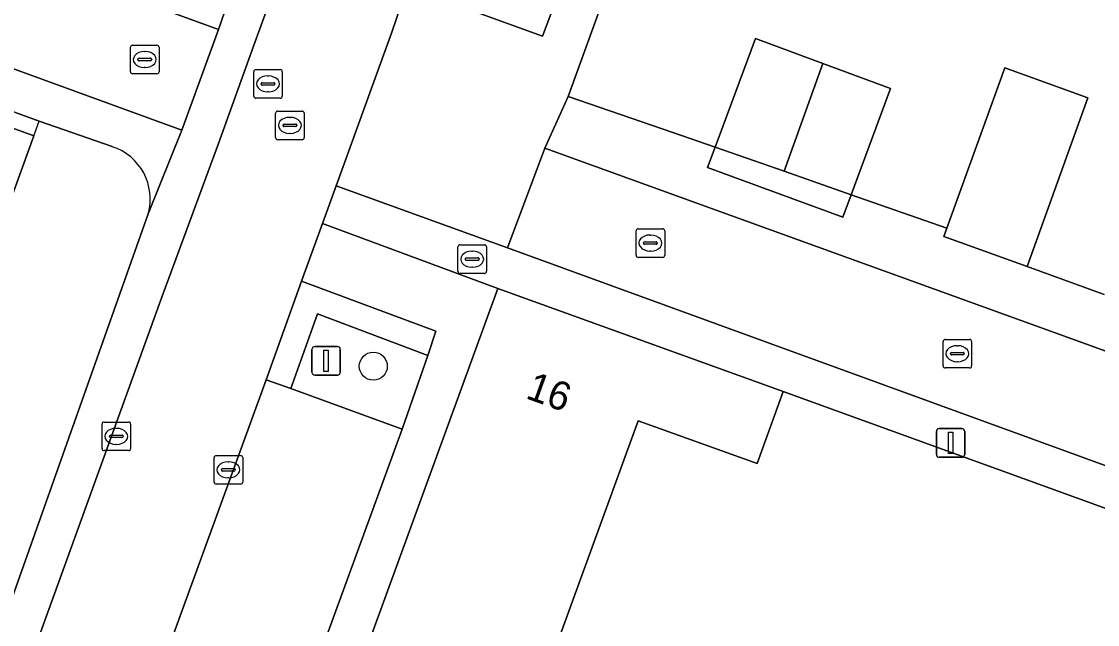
# Model space of a CAD drawing. Extents: x 155275 to 156265, y 382654 to 383635.
# Drawn here: x 155981.74 to 156019.37, y 383061.51 to 383082.58 of the extents above; entities that cross this region are included whole.
import ezdxf

# ---------------------------------------------------------------- set-up
doc = ezdxf.new("R2010")
doc.units = 0
for name, color, linetype in [('IMGEO_Boom', 7, 'Continuous'), ('IMGEO_Brandkraan', 7, 'Continuous'), ('IMGEO_Erf', 7, 'Continuous'), ('IMGEO_Groenvoorziening', 7, 'Continuous'), ('IMGEO_Haag', 7, 'Continuous'), ('IMGEO_Hek', 7, 'Continuous'), ('IMGEO_Kolk', 7, 'Continuous'), ('IMGEO_Lichtmast', 7, 'Continuous'), ('IMGEO_Pand', 7, 'Continuous'), ('IMGEO_Pand_nummerreeks', 7, 'Continuous'), ('IMGEO_Pand_overbouw', 7, 'Continuous'), ('IMGEO_Parkeervlak_open', 7, 'Continuous'), ('IMGEO_Rijbaan_lokaal_open', 7, 'Continuous'), ('IMGEO_Rioolput', 7, 'Continuous'), ('IMGEO_Voetpad_open', 7, 'Continuous')]:
    doc.layers.add(name, color=color, linetype=linetype)

msp = doc.modelspace()

# ---------------------------------------------------------------- linework, layer by layer
at = {"layer": 'IMGEO_Boom'}
msp.add_circle((155994.046, 383070.533), 0.489, dxfattribs=at)
at = {"layer": 'IMGEO_Brandkraan'}
for p, q in [((155997.004, 383073.85), (155997.004, 383074.702)), ((155997.079, 383074.776), (155997.931, 383074.776)), ((155997.492, 383074.556), (155997.517, 383074.556)), ((155998.005, 383074.702), (155998.005, 383073.85)), ((155997.263, 383074.27), (155997.263, 383074.282)), ((155997.701, 383074.233), (155997.303, 383074.233)), ((155997.306, 383074.319), (155997.704, 383074.319)), ((155997.747, 383074.282), (155997.747, 383074.27)), ((155997.931, 383073.776), (155997.079, 383073.776)), ((155997.515, 383073.996), (155997.49, 383073.996))]:
    msp.add_line(p, q, dxfattribs=at)
for points in [[(155997.004, 383073.85), (155997.004, 383074.702)], [(155997.079, 383074.776), (155997.931, 383074.776)], [(155998.005, 383074.702), (155998.005, 383073.85)], [(155997.931, 383073.776), (155997.079, 383073.776)]]:
    msp.add_lwpolyline(points, dxfattribs=at)
for centre, radius, start, end in [((155997.081, 383074.7), 0.0765, 91.552, 178.448), ((155997.081, 383074.7), 0.0765, 91.552, 178.448), ((155997.929, 383074.7), 0.0765, 1.552, 88.448), ((155997.929, 383074.7), 0.0765, 1.552, 88.448), ((155997.303, 383074.279), 0.0403, 85.8775, 175.7526), ((155997.3, 383074.269), 0.0366, 178.938, 274.7102), ((155997.704, 383074.276), 0.043, 264.8664, 352.4533), ((155997.708, 383074.281), 0.0386, 1.7309, 96.639), ((155997.081, 383073.852), 0.0765, 181.552, 268.448), ((155997.081, 383073.852), 0.0765, 181.552, 268.448), ((155997.929, 383073.852), 0.0765, 271.552, 358.448), ((155997.929, 383073.852), 0.0765, 271.552, 358.448)]:
    msp.add_arc(centre, radius, start, end, dxfattribs=at)
for centre, major_axis, ratio, start_param, end_param in [((155997.491, 383074.276), (-0.387, 0.002), 0.722429, 4.712389, 7.853982), ((155997.516, 383074.276), (-0.39, 0.002), 0.717154, 1.570796, 4.712389)]:
    msp.add_ellipse(centre, major_axis=major_axis, ratio=ratio, start_param=start_param, end_param=end_param, dxfattribs=at)
at = {"layer": 'IMGEO_Erf'}
for points in [[(155860.647, 383115.831), (155864.977, 383109.495), (155862.029, 383101.349), (155862.607, 383100.608), (155864.048, 383098.482), (155863.349, 383096.573), (155863.191, 383096.803), (155860.971, 383090.709), (155906.289, 383074.293), (155973.17, 383049.852), (155976.436, 383048.685), (155980.418, 383059.647), (155986.172, 383075.862)], [(156028.467, 383098.011), (156009.9, 383104.787), (156008.872, 383102.022), (156014.882, 383099.825), (156011.215, 383089.811), (156005.226, 383092.022), (156000.865, 383079.959), (156004.525, 383078.697), (156006.002, 383078.189), (156007.409, 383081.987), (156009.771, 383081.112), (156012.132, 383080.237), (156010.755, 383076.524), (156014.102, 383075.355), (156016.129, 383080.965), (156019.038, 383079.914), (156016.907, 383074.017), (156019.6, 383073.039)], [(155984.913, 383078.207), (155982.366, 383079.095), (155973.548, 383082.307)], [(155973.351, 383081.796), (155982.177, 383078.587), (155980.178, 383073.104)], [(156053.405, 383053.282), (156024.267, 383063.882), (156019.569, 383065.592), (156008.38, 383069.647), (156007.464, 383067.127), (156003.307, 383068.627), (156000.278, 383060.307), (155999.895, 383059.254), (156003.466, 383057.943), (156002.169, 383054.409), (156003.682, 383053.857), (156000.577, 383045.339), (155991.015, 383048.81), (155993.341, 383055.226), (155994.514, 383058.459), (155993.183, 383058.932), (155987.971, 383044.488), (156029.02, 383029.675), (156070.2, 383014.578)]]:
    msp.add_lwpolyline(points, dxfattribs=at)
msp.add_arc((155984.328, 383076.382), 1.916, 344.2394, 72.2222, dxfattribs=at)
at = {"layer": 'IMGEO_Groenvoorziening'}
for points in [[(156008.412, 383077.345), (156006.002, 383078.189), (156005.731, 383077.481), (156010.46, 383075.748), (156010.755, 383076.524)], [(155991.165, 383069.757), (155995.052, 383068.335), (155995.957, 383070.91), (155992.092, 383072.36)]]:
    msp.add_lwpolyline(points, close=True, dxfattribs=at)
at = {"layer": 'IMGEO_Haag'}
msp.add_lwpolyline([(156008.412, 383077.345), (156006.002, 383078.189), (156005.731, 383077.481), (156010.46, 383075.748), (156010.755, 383076.524)], close=True, dxfattribs=at)
at = {"layer": 'IMGEO_Hek'}
msp.add_lwpolyline([(156004.525, 383078.697), (156006.002, 383078.189)], dxfattribs=at)
at = {"layer": 'IMGEO_Kolk'}
for p, q in [((155985.553, 383080.828), (155985.553, 383081.68)), ((155985.628, 383081.754), (155986.48, 383081.754)), ((155986.554, 383081.68), (155986.554, 383080.828)), ((155985.855, 383081.297), (155986.253, 383081.297)), ((155986.041, 383081.534), (155986.066, 383081.534)), ((155985.812, 383081.248), (155985.812, 383081.26)), ((155986.25, 383081.211), (155985.852, 383081.211)), ((155986.064, 383080.974), (155986.039, 383080.974)), ((155986.296, 383081.26), (155986.296, 383081.248)), ((155986.48, 383080.754), (155985.628, 383080.754)), ((156003.235, 383074.412), (156003.235, 383075.264)), ((156003.31, 383075.338), (156004.162, 383075.338)), ((156004.236, 383075.264), (156004.236, 383074.412)), ((156003.537, 383074.881), (156003.935, 383074.881)), ((156003.723, 383075.118), (156003.748, 383075.118)), ((156003.494, 383074.832), (156003.494, 383074.844)), ((156003.932, 383074.795), (156003.534, 383074.795)), ((156003.746, 383074.558), (156003.721, 383074.558)), ((156003.978, 383074.844), (156003.978, 383074.832)), ((156004.162, 383074.338), (156003.31, 383074.338)), ((156013.969, 383070.545), (156013.969, 383071.397)), ((156014.044, 383071.471), (156014.896, 383071.471)), ((156014.457, 383071.251), (156014.482, 383071.251)), ((156014.97, 383071.397), (156014.97, 383070.545)), ((156014.228, 383070.965), (156014.228, 383070.977)), ((156014.666, 383070.928), (156014.268, 383070.928)), ((156014.271, 383071.014), (156014.669, 383071.014)), ((156014.712, 383070.977), (156014.712, 383070.965)), ((156014.896, 383070.471), (156014.044, 383070.471)), ((156014.48, 383070.691), (156014.455, 383070.691)), ((155984.559, 383067.656), (155984.559, 383068.508)), ((155984.634, 383068.582), (155985.486, 383068.582)), ((155985.56, 383068.508), (155985.56, 383067.656)), ((155984.861, 383068.125), (155985.259, 383068.125)), ((155985.047, 383068.362), (155985.072, 383068.362)), ((155984.818, 383068.076), (155984.818, 383068.088)), ((155985.256, 383068.039), (155984.858, 383068.039)), ((155985.07, 383067.802), (155985.045, 383067.802)), ((155985.302, 383068.088), (155985.302, 383068.076)), ((155985.486, 383067.582), (155984.634, 383067.582)), ((155988.552, 383067.412), (155989.404, 383067.412)), ((155988.477, 383066.486), (155988.477, 383067.338)), ((155988.965, 383067.192), (155988.99, 383067.192)), ((155989.478, 383067.338), (155989.478, 383066.486)), ((155988.736, 383066.906), (155988.736, 383066.918)), ((155989.174, 383066.869), (155988.776, 383066.869)), ((155988.779, 383066.955), (155989.177, 383066.955)), ((155988.988, 383066.632), (155988.963, 383066.632)), ((155989.22, 383066.918), (155989.22, 383066.906)), ((155989.404, 383066.412), (155988.552, 383066.412))]:
    msp.add_line(p, q, dxfattribs=at)
for points in [[(155985.553, 383080.828), (155985.553, 383081.68)], [(155985.628, 383081.754), (155986.48, 383081.754)], [(155986.554, 383081.68), (155986.554, 383080.828)], [(155986.48, 383080.754), (155985.628, 383080.754)], [(156003.235, 383074.412), (156003.235, 383075.264)], [(156003.31, 383075.338), (156004.162, 383075.338)], [(156004.236, 383075.264), (156004.236, 383074.412)], [(156004.162, 383074.338), (156003.31, 383074.338)], [(156013.969, 383070.545), (156013.969, 383071.397)], [(156014.044, 383071.471), (156014.896, 383071.471)], [(156014.97, 383071.397), (156014.97, 383070.545)], [(156014.896, 383070.471), (156014.044, 383070.471)], [(155984.559, 383067.656), (155984.559, 383068.508)], [(155984.634, 383068.582), (155985.486, 383068.582)], [(155985.56, 383068.508), (155985.56, 383067.656)], [(155985.486, 383067.582), (155984.634, 383067.582)], [(155988.552, 383067.412), (155989.404, 383067.412)], [(155988.477, 383066.486), (155988.477, 383067.338)], [(155989.478, 383067.338), (155989.478, 383066.486)], [(155989.404, 383066.412), (155988.552, 383066.412)]]:
    msp.add_lwpolyline(points, dxfattribs=at)
for centre, radius, start, end in [((155985.63, 383081.678), 0.0765, 91.552, 178.448), ((155985.63, 383081.678), 0.0765, 91.552, 178.448), ((155986.478, 383081.678), 0.0765, 1.552, 88.448), ((155986.478, 383081.678), 0.0765, 1.552, 88.448), ((155985.852, 383081.257), 0.0403, 85.8775, 175.7526), ((155986.257, 383081.259), 0.0386, 1.7309, 96.639), ((155985.849, 383081.247), 0.0366, 178.938, 274.7102), ((155986.253, 383081.254), 0.043, 264.8664, 352.4533), ((155985.63, 383080.83), 0.0765, 181.552, 268.448), ((155985.63, 383080.83), 0.0765, 181.552, 268.448), ((155986.478, 383080.83), 0.0765, 271.552, 358.448), ((155986.478, 383080.83), 0.0765, 271.552, 358.448), ((156003.312, 383075.262), 0.0765, 91.552, 178.448), ((156003.312, 383075.262), 0.0765, 91.552, 178.448), ((156004.16, 383075.262), 0.0765, 1.552, 88.448), ((156004.16, 383075.262), 0.0765, 1.552, 88.448), ((156003.534, 383074.841), 0.0403, 85.8775, 175.7526), ((156003.939, 383074.843), 0.0386, 1.7309, 96.639), ((156003.531, 383074.831), 0.0366, 178.938, 274.7102), ((156003.935, 383074.838), 0.043, 264.8664, 352.4533), ((156003.312, 383074.414), 0.0765, 181.552, 268.448), ((156003.312, 383074.414), 0.0765, 181.552, 268.448), ((156004.16, 383074.414), 0.0765, 271.552, 358.448), ((156004.16, 383074.414), 0.0765, 271.552, 358.448), ((156014.046, 383071.395), 0.0765, 91.552, 178.448), ((156014.046, 383071.395), 0.0765, 91.552, 178.448), ((156014.894, 383071.395), 0.0765, 1.552, 88.448), ((156014.894, 383071.395), 0.0765, 1.552, 88.448), ((156014.268, 383070.974), 0.0403, 85.8775, 175.7526), ((156014.265, 383070.964), 0.0366, 178.938, 274.7102), ((156014.669, 383070.971), 0.043, 264.8664, 352.4533), ((156014.673, 383070.976), 0.0386, 1.7309, 96.639), ((156014.046, 383070.547), 0.0765, 181.552, 268.448), ((156014.046, 383070.547), 0.0765, 181.552, 268.448), ((156014.894, 383070.547), 0.0765, 271.552, 358.448), ((156014.894, 383070.547), 0.0765, 271.552, 358.448), ((155984.636, 383068.506), 0.0765, 91.552, 178.448), ((155984.636, 383068.506), 0.0765, 91.552, 178.448), ((155985.484, 383068.506), 0.0765, 1.552, 88.448), ((155985.484, 383068.506), 0.0765, 1.552, 88.448), ((155984.858, 383068.085), 0.0403, 85.8775, 175.7526), ((155985.263, 383068.087), 0.0386, 1.7309, 96.639), ((155984.855, 383068.075), 0.0366, 178.938, 274.7102), ((155985.259, 383068.082), 0.043, 264.8664, 352.4533), ((155984.636, 383067.658), 0.0765, 181.552, 268.448), ((155984.636, 383067.658), 0.0765, 181.552, 268.448), ((155985.484, 383067.658), 0.0765, 271.552, 358.448), ((155985.484, 383067.658), 0.0765, 271.552, 358.448), ((155988.554, 383067.336), 0.0765, 91.552, 178.448), ((155988.554, 383067.336), 0.0765, 91.552, 178.448), ((155989.402, 383067.336), 0.0765, 1.552, 88.448), ((155989.402, 383067.336), 0.0765, 1.552, 88.448), ((155988.776, 383066.915), 0.0403, 85.8775, 175.7526), ((155988.773, 383066.905), 0.0366, 178.938, 274.7102), ((155989.177, 383066.912), 0.043, 264.8664, 352.4533), ((155989.181, 383066.917), 0.0386, 1.7309, 96.639), ((155988.554, 383066.488), 0.0765, 181.552, 268.448), ((155988.554, 383066.488), 0.0765, 181.552, 268.448), ((155989.402, 383066.488), 0.0765, 271.552, 358.448), ((155989.402, 383066.488), 0.0765, 271.552, 358.448)]:
    msp.add_arc(centre, radius, start, end, dxfattribs=at)
for centre, major_axis, ratio, start_param, end_param in [((155986.04, 383081.254), (-0.387, 0.002), 0.722429, 4.712389, 7.853982), ((155986.065, 383081.254), (-0.39, 0.002), 0.717154, 1.570796, 4.712389), ((156003.722, 383074.838), (-0.387, 0.002), 0.722429, 4.712389, 7.853982), ((156003.747, 383074.838), (-0.39, 0.002), 0.717154, 1.570796, 4.712389), ((156014.456, 383070.971), (-0.387, 0.002), 0.722429, 4.712389, 7.853982), ((156014.481, 383070.971), (-0.39, 0.002), 0.717154, 1.570796, 4.712389), ((155985.046, 383068.082), (-0.387, 0.002), 0.722429, 4.712389, 7.853982), ((155985.071, 383068.082), (-0.39, 0.002), 0.717154, 1.570796, 4.712389), ((155988.964, 383066.912), (-0.387, 0.002), 0.722429, 4.712389, 7.853982), ((155988.989, 383066.912), (-0.39, 0.002), 0.717154, 1.570796, 4.712389)]:
    msp.add_ellipse(centre, major_axis=major_axis, ratio=ratio, start_param=start_param, end_param=end_param, dxfattribs=at)
at = {"layer": 'IMGEO_Lichtmast'}
for p, q in [((155991.9, 383070.323), (155991.9, 383071.123)), ((155991.9, 383071.123), (155991.9, 383070.323)), ((155992, 383071.223), (155992.79, 383071.223)), ((155992.79, 383071.223), (155992, 383071.223)), ((155992.89, 383071.123), (155992.89, 383070.323)), ((155992.89, 383070.323), (155992.89, 383071.123)), ((155992.79, 383070.223), (155992, 383070.223)), ((155992, 383070.223), (155992.79, 383070.223)), ((156013.738, 383067.452), (156013.738, 383068.252)), ((156013.738, 383068.252), (156013.738, 383067.452)), ((156013.838, 383068.352), (156014.628, 383068.352)), ((156014.628, 383068.352), (156013.838, 383068.352)), ((156014.728, 383068.252), (156014.728, 383067.452)), ((156014.728, 383067.452), (156014.728, 383068.252)), ((156014.628, 383067.352), (156013.838, 383067.352)), ((156013.838, 383067.352), (156014.628, 383067.352))]:
    msp.add_line(p, q, dxfattribs=at)
for points in [[(155992.32, 383071.098), (155992.47, 383071.098), (155992.47, 383070.348), (155992.32, 383070.348), (155992.32, 383071.098)], [(156014.158, 383068.227), (156014.308, 383068.227), (156014.308, 383067.477), (156014.158, 383067.477), (156014.158, 383068.227)]]:
    msp.add_lwpolyline(points, dxfattribs=at)
for centre, start, end in [((155992, 383071.123), 90, 180), ((155992, 383071.123), 90, 180), ((155992.79, 383071.123), 0, 90), ((155992.79, 383071.123), 360, 90), ((155992, 383070.323), 180, 270), ((155992, 383070.323), 180, 270), ((155992.79, 383070.323), 270, 0), ((155992.79, 383070.323), 270, 0), ((156013.838, 383068.252), 90, 180), ((156013.838, 383068.252), 90, 180), ((156014.628, 383068.252), 0, 90), ((156014.628, 383068.252), 360, 90), ((156013.838, 383067.452), 180, 270), ((156013.838, 383067.452), 180, 270), ((156014.628, 383067.452), 270, 0), ((156014.628, 383067.452), 270, 0)]:
    msp.add_arc(centre, 0.1, start, end, dxfattribs=at)
at = {"layer": 'IMGEO_Pand'}
for points in [[(155971.691, 383082.982), (155968.917, 383075.412), (155969.65, 383075.144), (155966.963, 383067.843), (155966.255, 383068.105), (155963.674, 383061.05), (155974.353, 383057.152), (155976.369, 383062.669), (155972.021, 383064.259), (155972.598, 383065.837), (155975.052, 383072.552), (155977.053, 383071.821), (155976.942, 383071.538), (155979.283, 383070.679), (155979.429, 383071.079), (155979.147, 383071.182), (155979.887, 383073.205), (155980.178, 383073.104), (155982.177, 383078.587), (155973.351, 383081.796), (155973.548, 383082.307)], [(156008.412, 383077.345), (156009.771, 383081.112), (156007.409, 383081.987), (156006.002, 383078.189)], [(156008.412, 383077.345), (156010.755, 383076.524), (156012.132, 383080.237), (156009.771, 383081.112)], [(156016.907, 383074.017), (156019.038, 383079.914), (156016.129, 383080.965), (156014.102, 383075.355), (156013.998, 383075.068)], [(155993.341, 383055.226), (155991.015, 383048.81), (156000.577, 383045.339), (156003.682, 383053.857), (156002.169, 383054.409), (156003.466, 383057.943), (155999.895, 383059.254), (156000.278, 383060.307), (156003.307, 383068.627), (156007.464, 383067.127), (156008.38, 383069.647), (155998.4, 383073.246), (155993.183, 383058.932), (155994.514, 383058.459)]]:
    msp.add_lwpolyline(points, close=True, dxfattribs=at)
at = {"layer": 'IMGEO_Pand_overbouw'}
msp.add_lwpolyline([(155973.548, 383082.307), (155973.351, 383081.796), (155982.177, 383078.587), (155982.366, 383079.095)], close=True, dxfattribs=at)
at = {"layer": 'IMGEO_Parkeervlak_open'}
msp.add_lwpolyline([(155991.618, 383058.915), (155995.052, 383068.335), (155991.165, 383069.757), (155990.3, 383070.06), (155986.872, 383060.658)], close=True, dxfattribs=at)
at = {"layer": 'IMGEO_Rijbaan_lokaal_open'}
for points in [[(156000.015, 383096.833), (156000.773, 383098.977), (156002.522, 383103.705), (156003.364, 383106.031), (156004.235, 383108.392), (156007.639, 383117.862), (156008.546, 383120.25), (156009.516, 383122.962), (156011.265, 383127.675), (156012.53, 383131.172), (156015.981, 383140.549), (156016.752, 383142.721), (156017.84, 383145.727), (156019.183, 383149.44), (156015.13, 383150.933), (155989.904, 383081.846), (155988.629, 383078.321), (155986.615, 383072.853), (155978.483, 383050.407), (155978.27, 383049.91)], [(155982.107, 383046.594), (155982.146, 383047.363), (155982.917, 383049.675), (155985.44, 383056.714), (155986.872, 383060.658), (155990.3, 383070.06), (155991.539, 383073.51), (155992.272, 383075.522), (155992.747, 383076.842), (155994.016, 383080.34), (155994.679, 383082.17), (155995.232, 383083.796), (155996.587, 383087.419), (156000.015, 383096.833)]]:
    msp.add_lwpolyline(points, dxfattribs=at)
for points in [[(155908.922, 383107.475), (155911.031, 383106.591), (155987.356, 383078.784), (155988.636, 383082.307), (155917.614, 383108.176), (155912.301, 383110.169), (155909.136, 383111.255), (155900.482, 383108.98), (155901.383, 383105.384)], [(156033.987, 383065.798), (156026.745, 383068.497), (156000.039, 383078.152), (155998.741, 383074.665), (156081.283, 383044.621), (156082.569, 383048.16)]]:
    msp.add_lwpolyline(points, close=True, dxfattribs=at)
at = {"layer": 'IMGEO_Rioolput'}
for p, q in [((155989.938, 383080.9), (155990.79, 383080.9)), ((155989.863, 383079.974), (155989.863, 383080.826)), ((155990.351, 383080.68), (155990.376, 383080.68)), ((155990.864, 383080.826), (155990.864, 383079.974)), ((155990.122, 383080.394), (155990.122, 383080.406)), ((155990.56, 383080.357), (155990.162, 383080.357)), ((155990.165, 383080.443), (155990.563, 383080.443)), ((155990.606, 383080.406), (155990.606, 383080.394)), ((155990.79, 383079.9), (155989.938, 383079.9)), ((155990.374, 383080.12), (155990.349, 383080.12)), ((155990.704, 383079.451), (155991.556, 383079.451)), ((155990.629, 383078.525), (155990.629, 383079.377)), ((155991.117, 383079.231), (155991.142, 383079.231)), ((155991.63, 383079.377), (155991.63, 383078.525)), ((155990.888, 383078.945), (155990.888, 383078.957)), ((155991.326, 383078.908), (155990.928, 383078.908)), ((155990.931, 383078.994), (155991.329, 383078.994)), ((155991.14, 383078.671), (155991.115, 383078.671)), ((155991.372, 383078.957), (155991.372, 383078.945)), ((155991.556, 383078.451), (155990.704, 383078.451))]:
    msp.add_line(p, q, dxfattribs=at)
for points in [[(155989.938, 383080.9), (155990.79, 383080.9)], [(155989.863, 383079.974), (155989.863, 383080.826)], [(155990.864, 383080.826), (155990.864, 383079.974)], [(155990.79, 383079.9), (155989.938, 383079.9)], [(155990.704, 383079.451), (155991.556, 383079.451)], [(155990.629, 383078.525), (155990.629, 383079.377)], [(155991.63, 383079.377), (155991.63, 383078.525)], [(155991.556, 383078.451), (155990.704, 383078.451)]]:
    msp.add_lwpolyline(points, dxfattribs=at)
for centre, radius, start, end in [((155989.94, 383080.824), 0.0765, 91.552, 178.448), ((155989.94, 383080.824), 0.0765, 91.552, 178.448), ((155990.788, 383080.824), 0.0765, 1.552, 88.448), ((155990.788, 383080.824), 0.0765, 1.552, 88.448), ((155990.162, 383080.403), 0.0403, 85.8775, 175.7526), ((155990.159, 383080.393), 0.0366, 178.938, 274.7102), ((155990.563, 383080.4), 0.043, 264.8664, 352.4533), ((155990.567, 383080.405), 0.0386, 1.7309, 96.639), ((155989.94, 383079.976), 0.0765, 181.552, 268.448), ((155989.94, 383079.976), 0.0765, 181.552, 268.448), ((155990.788, 383079.976), 0.0765, 271.552, 358.448), ((155990.788, 383079.976), 0.0765, 271.552, 358.448), ((155990.706, 383079.375), 0.0765, 91.552, 178.448), ((155990.706, 383079.375), 0.0765, 91.552, 178.448), ((155991.554, 383079.375), 0.0765, 1.552, 88.448), ((155991.554, 383079.375), 0.0765, 1.552, 88.448), ((155990.928, 383078.954), 0.0403, 85.8775, 175.7526), ((155990.925, 383078.944), 0.0366, 178.938, 274.7102), ((155991.329, 383078.951), 0.043, 264.8664, 352.4533), ((155991.333, 383078.956), 0.0386, 1.7309, 96.639), ((155990.706, 383078.527), 0.0765, 181.552, 268.448), ((155990.706, 383078.527), 0.0765, 181.552, 268.448), ((155991.554, 383078.527), 0.0765, 271.552, 358.448), ((155991.554, 383078.527), 0.0765, 271.552, 358.448)]:
    msp.add_arc(centre, radius, start, end, dxfattribs=at)
for centre, major_axis, ratio, start_param, end_param in [((155990.35, 383080.4), (-0.387, 0.002), 0.722429, 4.712389, 7.853982), ((155990.375, 383080.4), (-0.39, 0.002), 0.717154, 1.570796, 4.712389), ((155991.116, 383078.951), (-0.387, 0.002), 0.722429, 4.712389, 7.853982), ((155991.141, 383078.951), (-0.39, 0.002), 0.717154, 1.570796, 4.712389)]:
    msp.add_ellipse(centre, major_axis=major_axis, ratio=ratio, start_param=start_param, end_param=end_param, dxfattribs=at)
at = {"layer": 'IMGEO_Voetpad_open'}
for points in [[(155988.629, 383078.321), (155989.904, 383081.846), (156015.13, 383150.933), (156019.183, 383149.44), (156021.116, 383148.743), (156025.211, 383147.267), (156107.575, 383117.208)], [(156002.283, 383119.87), (155998.834, 383110.312), (155998.212, 383109.04), (155996.489, 383104.253), (155989.784, 383085.63), (155989.616, 383085.145), (155988.636, 383082.307), (155987.356, 383078.784), (155986.172, 383075.862), (155980.418, 383059.647), (155976.436, 383048.685), (155977.306, 383048.371)], [(156012.321, 383116.179), (156008.909, 383106.684), (156004.235, 383108.392), (156003.364, 383106.031), (156008.039, 383104.29), (156007.184, 383102.028), (156005.471, 383097.271), (156004.724, 383095.14), (156001.287, 383085.698), (156000.293, 383082.929), (155999.963, 383082.064), (155995.232, 383083.796), (155994.679, 383082.17), (155994.016, 383080.34), (155992.747, 383076.842), (155998.741, 383074.665), (156000.039, 383078.152), (156000.865, 383079.959), (156005.226, 383092.022), (156008.872, 383102.022), (156009.9, 383104.787), (156010.175, 383106.213), (156013.634, 383115.696)], [(155944.173, 383100.668), (155943.88, 383099.975), (155941.43, 383100.846), (155941.683, 383101.583), (155934.74, 383104.05), (155934.687, 383103.904), (155931.643, 383105.01), (155931.662, 383105.062), (155928.728, 383106.123), (155928.526, 383105.571), (155917.867, 383109.467), (155909.199, 383112.656), (155900.161, 383110.26), (155900.482, 383108.98), (155909.136, 383111.255), (155912.301, 383110.169), (155917.614, 383108.176), (155988.636, 383082.307), (155989.616, 383085.145)], [(155986.172, 383075.862), (155987.356, 383078.784), (155911.031, 383106.591)], [(155973.548, 383082.307), (155982.366, 383079.095), (155984.913, 383078.207)], [(156019.6, 383073.039), (156016.907, 383074.017), (156013.998, 383075.068), (156014.102, 383075.355), (156010.755, 383076.524), (156010.46, 383075.748), (156005.731, 383077.481), (156006.002, 383078.189), (156004.525, 383078.697), (156000.865, 383079.959), (156000.039, 383078.152), (156026.745, 383068.497)], [(155978.27, 383049.91), (155978.483, 383050.407), (155986.615, 383072.853), (155988.629, 383078.321)]]:
    msp.add_lwpolyline(points, dxfattribs=at)
for points in [[(155997.459, 383087.098), (155996.587, 383087.419), (155995.232, 383083.796), (155999.963, 383082.064), (156000.293, 383082.929), (155996.469, 383084.337)], [(155998.741, 383074.665), (155992.747, 383076.842), (155992.272, 383075.522), (155998.4, 383073.246), (156008.38, 383069.647), (156019.569, 383065.592), (156024.267, 383063.882), (156053.405, 383053.282), (156057.443, 383051.791), (156068.83, 383047.669), (156069.178, 383047.543), (156080.792, 383043.337), (156081.283, 383044.621)], [(155993.183, 383058.932), (155998.4, 383073.246), (155992.272, 383075.522), (155991.539, 383073.51), (155996.232, 383071.759), (155995.957, 383070.91), (155995.052, 383068.335), (155991.618, 383058.915), (155990.182, 383054.96), (155987.603, 383047.91), (155986.534, 383045.006), (155987.971, 383044.488)], [(155990.3, 383070.06), (155991.165, 383069.757), (155992.092, 383072.36), (155995.957, 383070.91), (155996.232, 383071.759), (155991.539, 383073.51)]]:
    msp.add_lwpolyline(points, close=True, dxfattribs=at)
msp.add_arc((155984.328, 383076.382), 1.916, 344.2394, 72.2222, dxfattribs=at)

# ---------------------------------------------------------------- texts
at = {"layer": 'IMGEO_Pand_nummerreeks'}
msp.add_text('16', height=1, rotation=340.2357, dxfattribs=at).set_placement((155999.336, 383069.424))

doc.saveas('drawing.dxf')
